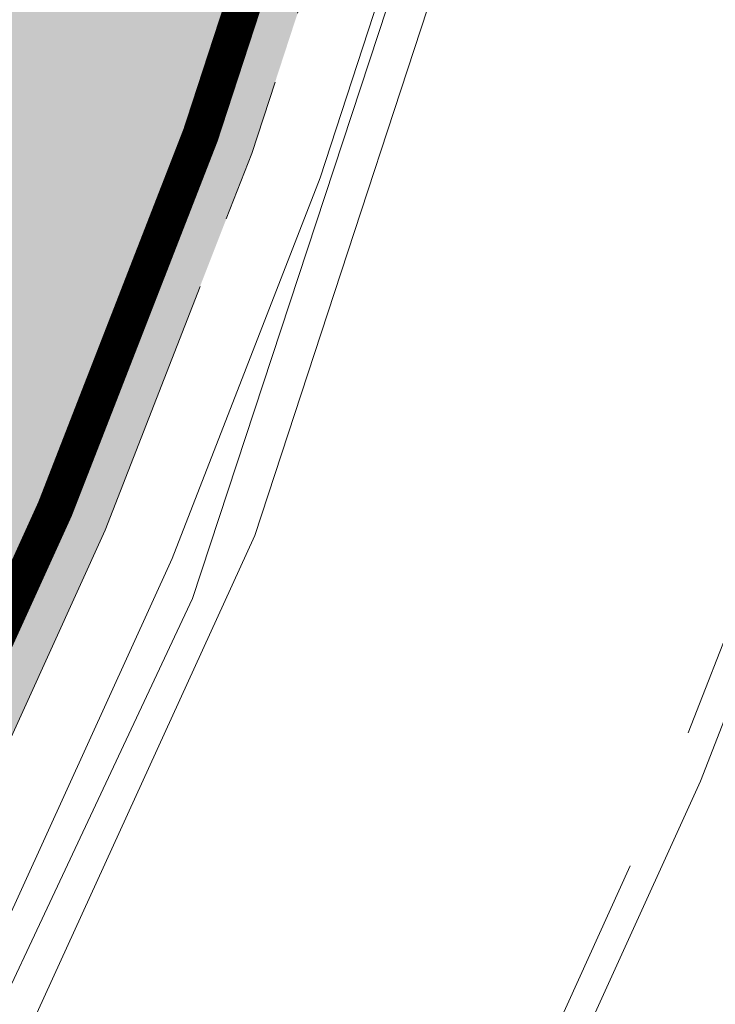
# Model space of a CAD drawing. Header units: metres. Extents: x 163628 to 168255, y 402691 to 405367.
# Tile 1033 of 1056: x 165587.9 to 165589.82, y 403993.93 to 403996.64. Entities that reach past the tile are written whole.
import ezdxf

# ---------------------------------------------------------------- set-up
doc = ezdxf.new("R2010")
doc.units = ezdxf.units.M
doc.linetypes.add('X-CA190022.004-UO-DWM_Snelfietsroute$0$VH-OPSLUITBAND_150X250', pattern=[24, 16, -2, 4, -2])
doc.linetypes.add('X-CA190022.004-UO-DWM_Snelfietsroute$0$VH-OPSLUITBAND_80X200', pattern=[14, 8, -2, 2, -2])
doc.layers.add('X-CA190022.004-UO-ARC_Arcering$0$N-WE-VH-VERHARDING_ASFALT_ROOD-A', color=14, linetype='Continuous', lineweight=0, transparency=0.5)
for name, color, linetype, lineweight in [('X-CA190022.004-UO-DTM inmeting_v0.1$0$B-WE-VH-KANTOPSLUITING_ACHTERKANTBAND-G', 246, 'Continuous', 0), ('X-CA190022.004-UO-DTM inmeting_v0.1$0$B-WE-VH-VERHARDING_ASFALT-G', 246, 'Continuous', 0), ('X-CA190022.004-UO-DWM_Snelfietsroute$0$N-WE-VH-KANTOPSLUITING_ACHTERKANTBAND-G', 7, 'Continuous', 20), ('X-CA190022.004-UO-DWM_Snelfietsroute$0$N-WE-VH-KANTOPSLUITING_OPSLUITBAND_200X250-G', 7, 'X-CA190022.004-UO-DWM_Snelfietsroute$0$VH-OPSLUITBAND_150X250', 20), ('X-CA190022.004-UO-DWM_Snelfietsroute$0$N-WE-VH-KANTOPSLUITING_OPSLUITBAND_80X200-G', 7, 'X-CA190022.004-UO-DWM_Snelfietsroute$0$VH-OPSLUITBAND_80X200', 20), ('X-CA190022.004-UO-DWM_Snelfietsroute$0$N-WE-VW-MARKERING_LANGS_STREEP_DOORGETROKKEN_010-G', 7, 'Continuous', 20)]:
    doc.layers.add(name, color=color, linetype=linetype, lineweight=lineweight)
doc.layers.add('X-CA190022.004-UO-DTM inmeting_v0.1$0$X-XX-AL-MEETPUNT-S', color=246, linetype='Continuous', lineweight=0, plot=False)

# ---------------------------------------------------------------- blocks, each defined once
blk = doc.blocks.new('X-CA190022.004-UO-DTM inmeting_v0.1$0$punt')
at = {"color": 0, "lineweight": -2}
blk.add_line((0, 0), (0, 0), dxfattribs=at)

msp = doc.modelspace()

# ---------------------------------------------------------------- hatches: boundary and pattern name
at = {"layer": 'X-CA190022.004-UO-ARC_Arcering$0$N-WE-VH-VERHARDING_ASFALT_ROOD-A'}
h = msp.add_hatch(color=256, dxfattribs=at)
h.dxf.hatch_style = 1
h.paths.add_polyline_path([(165588.5397, 403996.273), (165588.8853, 403997.3315), (165589.1715, 403998.4068), (165589.3984, 403999.5004), (165589.5504, 404000.5309), (165589.5865, 404000.8111, -0.02054), (165589.7849, 404002.1127), (165585.3891, 404002.7277, -0.252243), (165578.1417, 403989.3919), (165579.9444, 403986.3795), (165580.1979, 403985.9486), (165580.2587, 403985.9853), (165580.3389, 403986.0368), (165581.2144, 403986.6215), (165582.1122, 403987.2961), (165582.9705, 403988.0188), (165583.7868, 403988.7876), (165584.5585, 403989.5998), (165585.2834, 403990.4529), (165585.9606, 403991.3459), (165586.6035, 403992.3014), (165587.1573, 403993.2322), (165587.674, 403994.2193), (165588.1355, 403995.2345)])

# ---------------------------------------------------------------- linework, layer by layer
at = {"layer": 'X-CA190022.004-UO-DTM inmeting_v0.1$0$B-WE-VH-KANTOPSLUITING_ACHTERKANTBAND-G'}
msp.add_polyline3d([(165594.059, 404012.199, 9.139), (165591.517, 404011.001, 9.171), (165590.774, 404010.416, 9.222), (165590.102, 404009.69, 9.249), (165589.558, 404008.79, 9.267), (165589.197, 404007.788, 9.286), (165589.104, 404006.689, 9.292), (165589.199, 404005.459, 9.322), (165589.464, 404002.942, 9.364), (165589.615, 404000.872, 9.416), (165589.554, 403998.915, 9.45), (165589.225, 403997.286, 9.495), (165588.548, 403995.22, 9.539), (165587.514, 403992.955, 9.583), (165585.902, 403990.687, 9.634), (165583.868, 403988.796, 9.695), (165581.037, 403986.917, 9.769), (165576.891, 403984.43, 9.863)], dxfattribs=at)
at = {"layer": 'X-CA190022.004-UO-DTM inmeting_v0.1$0$B-WE-VH-VERHARDING_ASFALT-G'}
msp.add_polyline3d([(165597.989, 404014.193, 9.147), (165594.32, 404012.423, 9.163), (165591.457, 404011.098, 9.168), (165590.694, 404010.481, 9.188), (165589.999, 404009.772, 9.204), (165589.435, 404008.811, 9.225), (165589.085, 404007.822, 9.24), (165588.971, 404006.668, 9.251), (165589.092, 404005.42, 9.273), (165589.361, 404002.928, 9.314), (165589.483, 404000.926, 9.36), (165589.451, 403998.943, 9.407), (165589.131, 403997.341, 9.445), (165588.376, 403995.046, 9.498), (165587.434, 403993.04, 9.544), (165585.826, 403990.777, 9.599), (165583.865, 403988.947, 9.654), (165581.122, 403987.11, 9.717), (165576.838, 403984.521, 9.813)], dxfattribs=at)
at = {"layer": 'X-CA190022.004-UO-DWM_Snelfietsroute$0$N-WE-VH-KANTOPSLUITING_ACHTERKANTBAND-G', "ltscale": 0.2, "flags": 128}
msp.add_lwpolyline([(165669.9435, 404047.5244), (165598.7613, 404012.9208), (165598.5445, 404012.8124, 0.25699), (165590.1714, 404000.5513), (165589.7598, 404000.591), (165589.7485, 404000.5035), (165589.5954, 403999.4655), (165589.3662, 403998.3607), (165589.0772, 403997.2747), (165588.7281, 403996.2056), (165588.3199, 403995.1568), (165587.8538, 403994.1314), (165587.332, 403993.1346), (165586.7725, 403992.1944), (165586.1233, 403991.2295), (165585.4394, 403990.3277), (165584.7073, 403989.466), (165583.9279, 403988.6458), (165583.1036, 403987.8694), (165582.2368, 403987.1395), (165581.3301, 403986.4583), (165580.4485, 403985.8695), (165580.3645, 403985.8155), (165580.3023, 403985.778)], format="xyb", dxfattribs=at)
at = {"layer": 'X-CA190022.004-UO-DWM_Snelfietsroute$0$N-WE-VH-KANTOPSLUITING_ACHTERKANTBAND-G', "flags": 128}
msp.add_lwpolyline([(165598.5063, 404012.7933), (165599.2312, 404011.3891, 0.287783), (165591.6821, 403998.7826), (165591.0927, 403998.9049), (165590.9043, 403997.9968), (165590.5928, 403996.826), (165590.2164, 403995.6735), (165589.7764, 403994.5429), (165589.2739, 403993.4376), (165588.7119, 403992.3637), (165588.1079, 403991.3487), (165587.4093, 403990.3104), (165586.6719, 403989.338), (165585.883, 403988.4095), (165585.0431, 403987.5256), (165584.1549, 403986.6891), (165583.2209, 403985.9027), (165582.2441, 403985.1687), (165581.3143, 403984.5478), (165581.1997, 403984.4742), (165581.1186, 403984.4252)], format="xyb", dxfattribs=at)
at = {"layer": 'X-CA190022.004-UO-DWM_Snelfietsroute$0$N-WE-VH-KANTOPSLUITING_OPSLUITBAND_200X250-G', "ltscale": 0.1, "flags": 128}
msp.add_lwpolyline([(165755.1128, 404083.4048), (165748.6654, 404086.6758, 0.191579), (165744.9848, 404087.0114), (165743.7188, 404086.6369), (165742.616, 404086.3762), (165741.5004, 404086.1772), (165740.3755, 404086.0405), (165739.2448, 404085.9664), (165739.0018, 404085.9587), (165738.1116, 404085.9552), (165736.9796, 404086.007), (165735.8522, 404086.1215), (165734.733, 404086.2985), (165733.6252, 404086.5373), (165732.5325, 404086.8373), (165732.3577, 404086.8914), (165731.8681, 404087.0522), (165731.3864, 404087.213), (165730.4966, 404087.4883), (165729.5993, 404087.738), (165728.6952, 404087.9621), (165727.7852, 404088.1602), (165726.8698, 404088.3322), (165725.9499, 404088.478), (165725.0262, 404088.5975), (165724.0994, 404088.6905), (165723.1704, 404088.7571), (165722.2399, 404088.797), (165721.3086, 404088.8104), (165720.3773, 404088.7971), (165719.4467, 404088.7573), (165718.5177, 404088.6909), (165717.591, 404088.5979), (165716.6672, 404088.4786), (165715.7473, 404088.3329), (165714.8319, 404088.1609), (165713.9218, 404087.9629), (165713.0177, 404087.739), (165712.1204, 404087.4893), (165711.4159, 404087.2738), (165711.2306, 404087.2141), (165710.349, 404086.9136), (165709.4764, 404086.5881), (165708.6134, 404086.2377), (165707.7608, 404085.8628), (165706.9192, 404085.4638), (165706.0894, 404085.0408), (165705.272, 404084.5943), (165704.4677, 404084.1247), (165703.6771, 404083.6322), (165702.9009, 404083.1174), (165702.1398, 404082.5806), (165701.3942, 404082.0223), (165700.665, 404081.4429), (165699.9526, 404080.8429), (165699.2576, 404080.2228), (165698.5806, 404079.5831), (165697.9222, 404078.9244), (165697.2829, 404078.2471), (165696.6631, 404077.5518), (165696.0635, 404076.839), (165695.4845, 404076.1095), (165694.9266, 404075.3637), (165694.8571, 404075.2677), (165682.9126, 404058.6899), (165682.533, 404058.1731), (165681.8762, 404057.3236), (165681.1936, 404056.4946), (165680.4858, 404055.6871), (165679.7535, 404054.9017), (165678.9974, 404054.1392), (165678.2183, 404053.4004), (165677.4167, 404052.6859), (165677.0658, 404052.3866), (165676.5935, 404051.9963), (165675.7495, 404051.3324), (165674.8855, 404050.6948), (165674.0023, 404050.0841), (165673.1007, 404049.5008), (165672.1816, 404048.9456), (165671.2459, 404048.4189), (165670.2944, 404047.9212), (165669.8554, 404047.704), (165598.6729, 404013.1002), (165598.4547, 404012.9911, 0.25363), (165589.9925, 404000.7668), (165589.5865, 404000.8111), (165589.5504, 404000.5309), (165589.3984, 403999.5004), (165589.1715, 403998.4068), (165588.8853, 403997.3315), (165588.5397, 403996.273), (165588.1355, 403995.2345), (165587.674, 403994.2193), (165587.1573, 403993.2322), (165586.6035, 403992.3014), (165585.9606, 403991.3459), (165585.2834, 403990.4529), (165584.5585, 403989.5998), (165583.7868, 403988.7876), (165582.9705, 403988.0188), (165582.1122, 403987.2961), (165581.2144, 403986.6215), (165580.3389, 403986.0368), (165580.2587, 403985.9853), (165580.199, 403985.9492)], format="xyb", dxfattribs=at)
at = {"layer": 'X-CA190022.004-UO-DWM_Snelfietsroute$0$N-WE-VH-KANTOPSLUITING_OPSLUITBAND_80X200-G', "ltscale": 0.2, "flags": 128}
msp.add_lwpolyline([(165598.4352, 404012.7566), (165599.1233, 404011.4237, 0.284266), (165591.6004, 403998.8812), (165591.0306, 403998.9995), (165590.8264, 403998.0152), (165590.516, 403996.8487), (165590.1411, 403995.7004), (165589.7027, 403994.5739), (165589.202, 403993.4727), (165588.642, 403992.4028), (165588.0403, 403991.3915), (165587.3442, 403990.357), (165586.6095, 403989.3881), (165585.8234, 403988.463), (165584.9867, 403987.5824), (165584.1017, 403986.7489), (165583.1711, 403985.9653), (165582.1978, 403985.234), (165581.2705, 403984.6147), (165581.1574, 403984.5421), (165581.0772, 403984.4937)], format="xyb", dxfattribs=at)
at = {"layer": 'X-CA190022.004-UO-DWM_Snelfietsroute$0$N-WE-VW-MARKERING_LANGS_STREEP_DOORGETROKKEN_010-G', "const_width": 0.1, "flags": 128}
msp.add_lwpolyline([(165580.1215, 403986.0777), (165580.1794, 403986.1126), (165580.2567, 403986.1623), (165581.1276, 403986.7439), (165582.0188, 403987.4135), (165582.8707, 403988.1309), (165583.6809, 403988.8939), (165584.4469, 403989.7001), (165585.1664, 403990.5469), (165585.8385, 403991.4331), (165586.4767, 403992.3817), (165587.0263, 403993.3054), (165587.5392, 403994.2851), (165587.9973, 403995.2928), (165588.3984, 403996.3235), (165588.7415, 403997.3741), (165589.0255, 403998.4413), (165589.2506, 403999.5266), (165589.4018, 404000.5514), (165589.4377, 404000.8303)], dxfattribs=at)

# ---------------------------------------------------------------- block references
at = {"layer": 'X-CA190022.004-UO-DTM inmeting_v0.1$0$X-XX-AL-MEETPUNT-S', "linetype": 'ByBlock', "lineweight": -2}
for p in [(165588.548, 403995.22, 9.539), (165588.376, 403995.046, 9.498)]:
    msp.add_blockref('X-CA190022.004-UO-DTM inmeting_v0.1$0$punt', p, dxfattribs=at)

doc.saveas('drawing.dxf')
